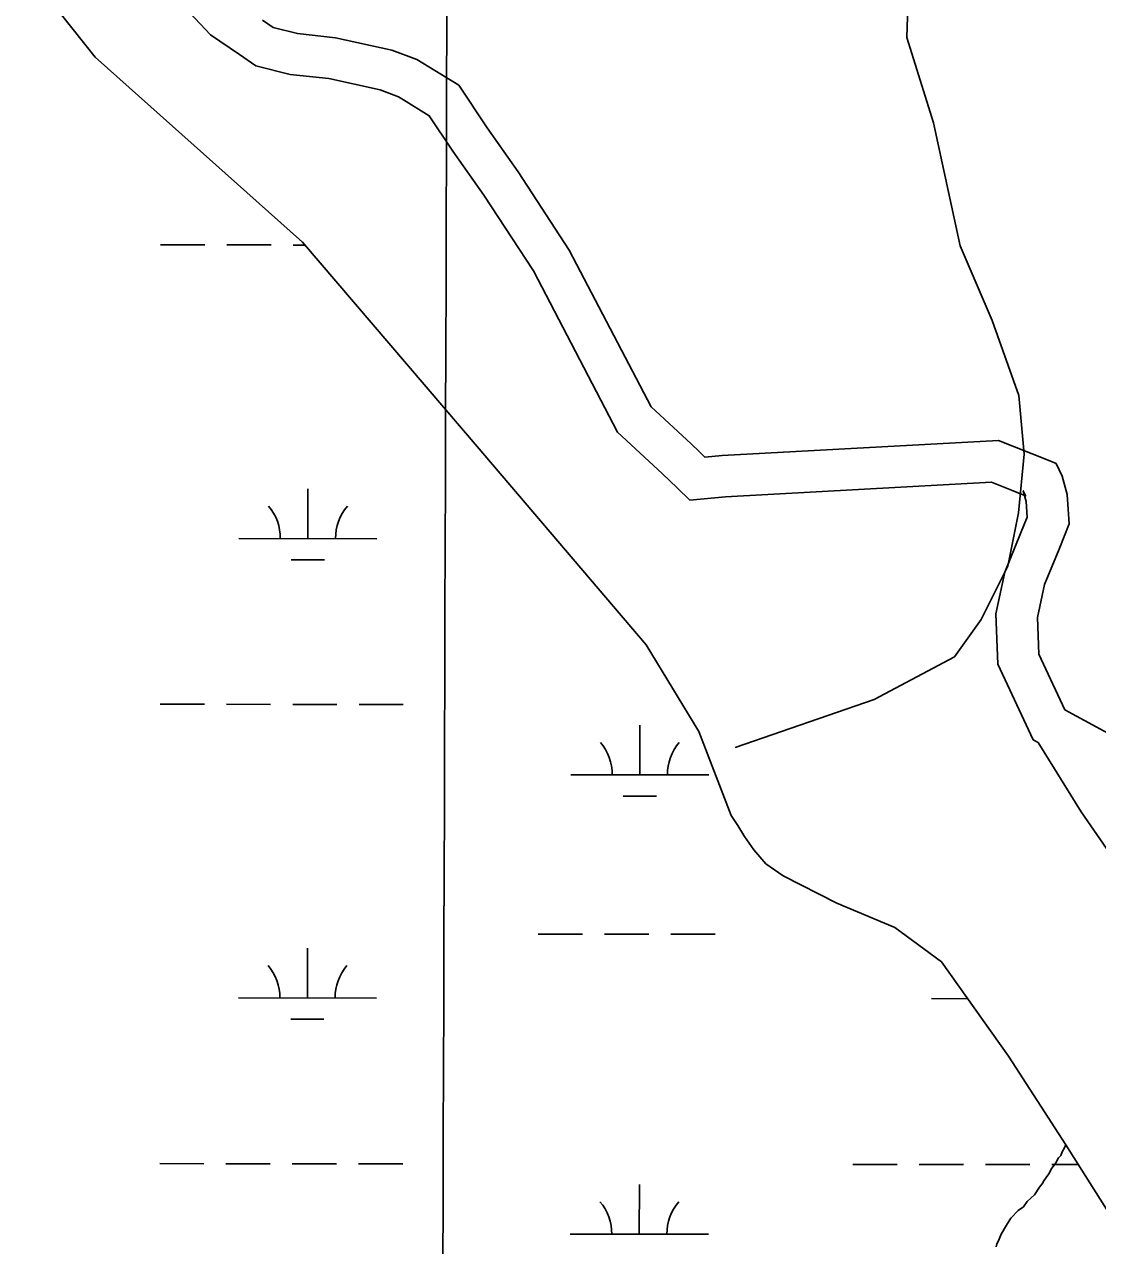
# Model space of a CAD drawing. Extents: x 3148686 to 3186545, y 916144 to 941516.
# Drawn here: x 3165695 to 3166471, y 928724 to 929608 of the extents above; entities that cross this region are included whole.
import ezdxf

# ---------------------------------------------------------------- set-up
doc = ezdxf.new("R2010")
doc.units = 0
for name, color, linetype in [('V-GRID-MAJR', 7, 'Continuous'), ('V-ROAD-CNTR', 7, 'Continuous'), ('V-SITE-VEGE', 7, 'Continuous'), ('V-TOPO-SHOR', 7, 'Continuous'), ('V-WETL-SWMP', 7, 'Continuous')]:
    doc.layers.add(name, color=color, linetype=linetype)

msp = doc.modelspace()

# ---------------------------------------------------------------- linework, layer by layer
at = {"layer": 'V-GRID-MAJR'}
msp.add_spline([(3165974.46, 921512.91), (3165993.85, 927572.55), (3166013.25, 933635.55), (3166032.65, 939698.61), (3166032.66, 939701.93)], degree=3, dxfattribs=at)
at = {"layer": 'V-ROAD-CNTR'}
for points in [[(3165624.29, 929825.67), (3165637.09, 929814.08), (3165657.53, 929793.3), (3165679.06, 929768.73), (3165705.53, 929743.4), (3165731.08, 929716.73), (3165759.33, 929688.38), (3165785.11, 929654.07), (3165802.86, 929628.88), (3165829.16, 929600.79), (3165850.17, 929586.48)], [(3165866.83, 929611.43), (3165874.67, 929606.1), (3165892.22, 929601.64), (3165919.67, 929598.68), (3165960.61, 929589.74), (3165978.62, 929582.94), (3165987.34, 929577.54)], [(3165850.17, 929586.48), (3165862.16, 929578.32), (3165886.9, 929572.04), (3165914.84, 929569.03), (3165952.07, 929560.9), (3165965.3, 929555.9), (3165968.86, 929553.7)], [(3165987.34, 929577.54), (3166008.93, 929564.17), (3166029.48, 929533.4), (3166051.98, 929501.5), (3166089, 929444.91), (3166148.18, 929331.4), (3166177.16, 929304.63), (3166182.93, 929299.08)], [(3165968.86, 929553.7), (3165987.6, 929542.09), (3166004.75, 929516.42), (3166027.16, 929484.64), (3166063.09, 929429.73), (3166123.99, 929312.91), (3166156.58, 929282.8), (3166167.07, 929272.7)], [(3166182.93, 929299.08), (3166187.23, 929294.93), (3166199.78, 929296.12), (3166399.67, 929307.07), (3166435.57, 929292.69)], [(3166435.57, 929292.69), (3166441.43, 929290.34), (3166445.76, 929281.17), (3166449.53, 929267.9), (3166450.83, 929246.69), (3166443.53, 929228.37), (3166433.03, 929202.68), (3166427.92, 929178.87), (3166428.97, 929152.13), (3166432.33, 929144.97)], [(3166167.07, 929272.7), (3166176.35, 929263.77), (3166202.01, 929266.2), (3166394.68, 929276.75), (3166409.17, 929270.95)], [(3166409.17, 929270.95), (3166419.34, 929266.88), (3166417.58, 929270.59), (3166419.78, 929262.83), (3166420.47, 929251.56), (3166415.7, 929239.6), (3166404.26, 929211.56), (3166397.8, 929181.48), (3166399.23, 929144.89), (3166407.95, 929126.3)], [(3166432.33, 929144.97), (3166447.81, 929111.94), (3166498.92, 929084.17), (3166533.76, 929061.72)], [(3166407.95, 929126.3), (3166424.83, 929090.28), (3166428.38, 929088.36)], [(3166480.09, 929008.46), (3166459.5, 929037.94), (3166428.38, 929088.36)]]:
    msp.add_lwpolyline(points, dxfattribs=at)
at = {"layer": 'V-SITE-VEGE'}
for points in [[(3166215.77, 929020.29), (3166210.97, 929028.18), (3166206.18, 929035.47), (3166182.87, 929096.28), (3166144.52, 929158.98), (3166022.39, 929302.72), (3165895.89, 929450.59), (3165745.72, 929584.67), (3165696.08, 929647.31)], [(3166398.06, 928723), (3166398.57, 928725.18), (3166399.62, 928727.36), (3166401.73, 928732.27), (3166405.43, 928738.82), (3166408.62, 928743.74), (3166413.97, 928749.24), (3166417.73, 928752), (3166420.39, 928755.83), (3166425.74, 928760.78), (3166429.46, 928766.25), (3166432.13, 928769.53), (3166432.12, 928770.08), (3166434.78, 928773.91), (3166436.38, 928776.1), (3166437.96, 928779.37), (3166441.16, 928783.75), (3166443.27, 928787.57), (3166444.88, 928789.22), (3166445.93, 928791.95), (3166447.52, 928794.68), (3166448.57, 928796.86), (3166406.84, 928861.12), (3166358.36, 928929.31), (3166324.58, 928954.24), (3166282.73, 928971.81), (3166243.83, 928991.77), (3166231.32, 929000.4), (3166222.55, 929010.64), (3166215.77, 929020.29)]]:
    msp.add_lwpolyline(points, dxfattribs=at)
at = {"layer": 'V-TOPO-SHOR'}
msp.add_lwpolyline([(3166209.18, 929084.65), (3166309.76, 929119.34), (3166367.79, 929150.21), (3166387.15, 929177.26), (3166406.53, 929215.91), (3166414.3, 929254.57), (3166418.21, 929297.1), (3166414.39, 929339.64), (3166395.11, 929393.79), (3166371.97, 929447.95), (3166352.73, 929536.91), (3166333.46, 929598.79), (3166337.46, 929726.39), (3166302.72, 929784.43), (3166233.18, 929838.64), (3166159.75, 929873.52), (3166117.25, 929904.49), (3166036.1, 929962.58), (3165935.63, 930020.69), (3165827.43, 930090.4), (3165668.96, 930148.57), (3165564.59, 930175.75), (3165506.61, 930199.01)], dxfattribs=at)
at = {"layer": 'V-WETL-SWMP'}
for p, q in [((3165793.13, 929448.63), (3165825.13, 929448.6)), ((3165841.13, 929448.58), (3165873.13, 929448.55)), ((3165889.13, 929448.53), (3165897.66, 929448.52)), ((3165899.75, 929235.91), (3165899.79, 929271.91)), ((3165849.75, 929235.97), (3165949.75, 929235.86)), ((3165887.74, 929220.5), (3165911.74, 929220.47)), ((3165792.78, 929115.96), (3165824.78, 929115.92)), ((3165840.78, 929115.91), (3165872.78, 929115.87)), ((3165888.78, 929115.86), (3165920.78, 929115.82)), ((3165936.78, 929115.8), (3165968.78, 929115.77)), ((3166140.04, 929064.85), (3166140.08, 929100.85)), ((3166090.04, 929064.9), (3166190.04, 929064.8)), ((3166128.03, 929049.43), (3166152.03, 929049.4)), ((3166066.52, 928949.49), (3166098.52, 928949.46)), ((3166114.52, 928949.44), (3166146.52, 928949.41)), ((3166162.52, 928949.39), (3166194.52, 928949.36)), ((3165899.4, 928903.24), (3165899.44, 928939.24)), ((3165849.4, 928903.29), (3165949.4, 928903.19)), ((3166351.31, 928902.76), (3166377.25, 928902.74)), ((3165887.39, 928887.82), (3165911.39, 928887.8)), ((3165792.43, 928783.28), (3165824.43, 928783.25)), ((3165840.43, 928783.23), (3165872.43, 928783.2)), ((3165888.43, 928783.18), (3165920.43, 928783.15)), ((3165936.43, 928783.13), (3165968.43, 928783.1)), ((3166294.34, 928782.75), (3166326.34, 928782.72)), ((3166342.34, 928782.7), (3166374.34, 928782.67)), ((3166390.34, 928782.65), (3166422.34, 928782.62)), ((3166438.34, 928782.6), (3166457.57, 928782.58)), ((3166139.69, 928732.17), (3166139.73, 928768.17)), ((3166089.69, 928732.23), (3166189.69, 928732.12))]:
    msp.add_line(p, q, dxfattribs=at)
msp.add_lwpolyline([(3166490.71, 928730.02), (3166448.57, 928796.86), (3166406.84, 928861.12), (3166358.36, 928929.31), (3166324.58, 928954.24), (3166282.73, 928971.81), (3166243.83, 928991.76), (3166231.32, 929000.4), (3166222.55, 929010.64), (3166215.77, 929020.29), (3166210.97, 929028.18), (3166206.18, 929035.47), (3166182.87, 929096.28), (3166144.52, 929158.98), (3166022.39, 929302.72), (3165895.89, 929450.59), (3165745.72, 929584.67), (3165696.08, 929647.31)], dxfattribs=at)
for centre, start, end in [((3165844.51, 929236.45), 359.16781, 40.71147), ((3165955, 929236.33), 139.1678, 180.71146), ((3166084.8, 929065.38), 359.16781, 40.71147), ((3166195.29, 929065.26), 139.1678, 180.71146), ((3165844.16, 928903.77), 359.16781, 40.71147), ((3165954.65, 928903.66), 139.1678, 180.71146), ((3166084.45, 928732.71), 359.16781, 40.71147), ((3166194.94, 928732.59), 139.1678, 180.71146)]:
    msp.add_arc(centre, 35.25, start, end, dxfattribs=at)

doc.saveas('drawing.dxf')
